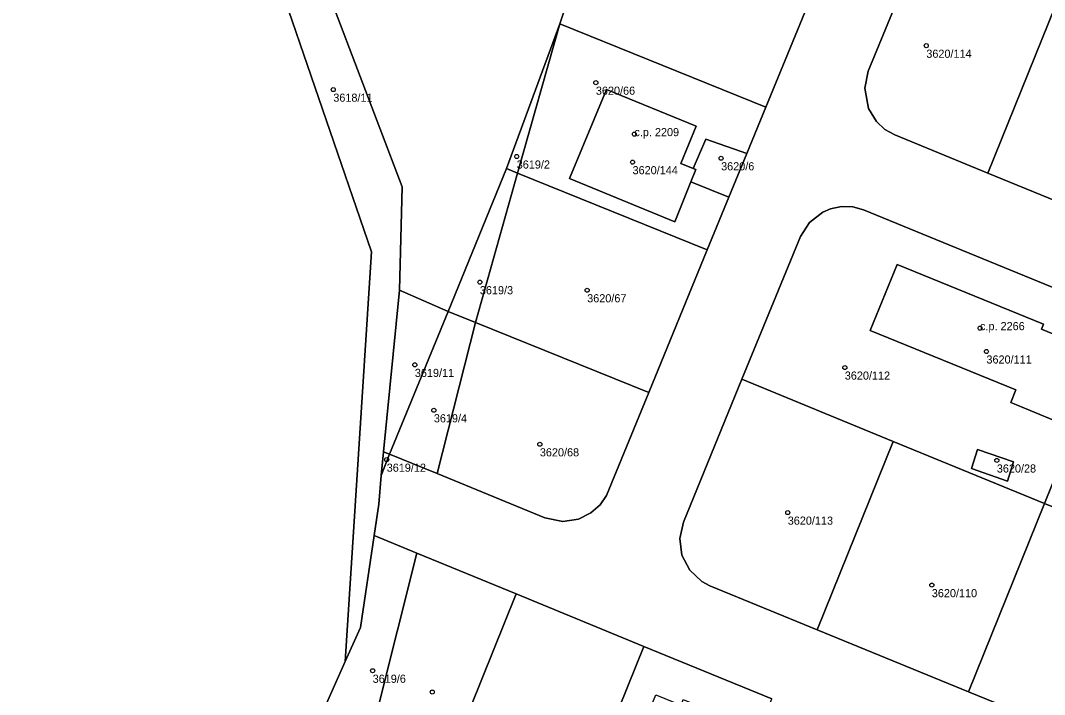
# Model space of a CAD drawing. Extents: x -878211 to -870363, y -1058464 to -1052522.
# Drawn here: x -875165.2 to -875039, y -1055274 to -1055191 of the extents above; entities that cross this region are included whole.
import ezdxf

# ---------------------------------------------------------------- set-up
doc = ezdxf.new("R2010")
doc.units = 0
for name, color, linetype in [('Definiční body', 7, 'Continuous'), ('Polygon budovy', 7, 'Continuous'), ('Polygon parcely', 7, 'Continuous')]:
    doc.layers.add(name, color=color, linetype=linetype)

msp = doc.modelspace()

# ---------------------------------------------------------------- linework, layer by layer
at = {"layer": 'Definiční body'}
for centre in [(-875053.61, -1055194.06994), (-875094.32, -1055198.61994), (-875126.67, -1055199.47994), (-875089.57, -1055204.95994), (-875104.07, -1055207.70994), (-875089.8, -1055208.40994), (-875078.89, -1055207.92994), (-875108.61, -1055223.18994), (-875095.39, -1055224.17994), (-875046.99, -1055228.84994), (-875046.2, -1055231.71994), (-875116.62, -1055233.36994), (-875063.65, -1055233.69994), (-875114.28, -1055238.95994), (-875101.22, -1055243.14994), (-875120.09, -1055245.03994), (-875044.92, -1055245.13994), (-875070.68, -1055251.55994), (-875052.93, -1055260.48994), (-875121.82, -1055271.02994), (-875114.48, -1055273.65994)]:
    msp.add_circle(centre, 0.25, dxfattribs=at)
at = {"layer": 'Polygon budovy'}
for points in [[(-875081.96, -1055203.98), (-875093.02, -1055199.46), (-875097.56, -1055210.43), (-875084.61, -1055215.75), (-875082.6, -1055210.82), (-875081.99, -1055209.32), (-875082.33, -1055209.18), (-875083.85, -1055208.56)], [(-875060.51, -1055229.13), (-875042.58, -1055236.46), (-875043.21, -1055238), (-875037.22, -1055240.46), (-875033.54, -1055231.39), (-875039.41, -1055228.98), (-875039.16, -1055228.36), (-875057.18, -1055221.01)]]:
    msp.add_lwpolyline(points, close=True, dxfattribs=at)
at = {"layer": 'Polygon parcely'}
for points in [[(-875120.49, -1055244.06), (-875118.51, -1055224.18), (-875118.19, -1055211.45), (-875131.93, -1055175.27), (-875128.34, -1055158.82), (-875126.23, -1055149.16), (-875128.83, -1055148.7), (-875131.63, -1055154.05), (-875137.32, -1055153.71), (-875134.05, -1055184.29), (-875121.96, -1055219.45), (-875125.19, -1055269.9), (-875123.32, -1055265.7), (-875121.63, -1055254.39), (-875121.04, -1055250.51), (-875120.78, -1055246.99)], [(-875128.34, -1055158.82), (-875131.93, -1055175.27), (-875118.19, -1055211.45), (-875118.51, -1055224.18), (-875112.52, -1055226.79), (-875105.31, -1055209.21), (-875098.76, -1055191.36), (-875097.98, -1055189.02), (-875092.33, -1055173.47)], [(-875073.38, -1055201.62), (-875066.17, -1055184.04), (-875092.33, -1055173.47), (-875097.98, -1055189.02), (-875098.76, -1055191.36)], [(-875032.71, -1055176.82), (-875046.36, -1055173.55), (-875048.13, -1055179.12), (-875041.71, -1055180.84), (-875043.59, -1055185.4), (-875054.66, -1055182.34), (-875060.76, -1055197.22), (-875061.2, -1055199.31), (-875060.75, -1055201.81), (-875059.76, -1055203.39), (-875058.7, -1055204.38), (-875057.49, -1055205.05), (-875046.02, -1055209.75)], [(-875015.04, -1055181.15), (-875032.71, -1055176.82), (-875046.02, -1055209.75), (-875029.36, -1055216.59)], [(-875098.76, -1055191.36), (-875105.31, -1055209.21), (-875103.96, -1055209.75)], [(-875075.73, -1055207.34), (-875073.38, -1055201.62), (-875098.76, -1055191.36), (-875103.96, -1055209.75), (-875080.59, -1055219.2), (-875077.93, -1055212.72), (-875082.6, -1055210.82), (-875084.61, -1055215.75), (-875097.56, -1055210.43), (-875093.02, -1055199.46), (-875081.96, -1055203.98), (-875083.85, -1055208.56), (-875082.33, -1055209.18), (-875080.77, -1055205.57)], [(-875082.33, -1055209.18), (-875083.85, -1055208.56), (-875081.96, -1055203.98), (-875093.02, -1055199.46), (-875097.56, -1055210.43), (-875084.61, -1055215.75), (-875082.6, -1055210.82), (-875081.99, -1055209.32)], [(-875082.6, -1055210.82), (-875077.93, -1055212.72), (-875075.73, -1055207.34), (-875080.77, -1055205.57), (-875082.33, -1055209.18), (-875081.99, -1055209.32)], [(-875112.52, -1055226.79), (-875109.15, -1055228.15), (-875103.96, -1055209.75), (-875105.31, -1055209.21)], [(-875103.96, -1055209.75), (-875109.15, -1055228.15), (-875087.8, -1055236.77), (-875080.59, -1055219.2)], [(-875057.69, -1055242.79), (-875039.06, -1055250.44), (-875029.69, -1055227.26), (-875048.32, -1055219.61), (-875061.35, -1055214.27), (-875062.68, -1055213.92), (-875064.07, -1055213.88), (-875065.42, -1055214.14), (-875066.37, -1055214.56), (-875068, -1055215.82), (-875069.11, -1055217.57), (-875076.33, -1055235.15)], [(-875060.51, -1055229.13), (-875057.18, -1055221.01), (-875039.16, -1055228.36), (-875039.41, -1055228.98), (-875033.54, -1055231.39), (-875037.22, -1055240.46), (-875043.21, -1055238), (-875042.58, -1055236.46)], [(-875060.51, -1055229.13), (-875042.58, -1055236.46), (-875043.21, -1055238), (-875037.22, -1055240.46), (-875033.54, -1055231.39), (-875039.41, -1055228.98), (-875039.16, -1055228.36), (-875057.18, -1055221.01)], [(-875120.49, -1055244.06), (-875119.73, -1055244.37), (-875112.52, -1055226.79), (-875118.51, -1055224.18)], [(-875119.73, -1055244.37), (-875113.89, -1055246.76), (-875109.15, -1055228.15), (-875112.52, -1055226.79)], [(-875013, -1055239.71), (-875011.05, -1055234.87), (-875029.69, -1055227.26), (-875039.06, -1055250.44), (-875020.41, -1055258.05), (-875018.82, -1055254.1), (-875025.62, -1055251.35), (-875023.94, -1055247.21), (-875032.93, -1055243.58), (-875028.82, -1055233.35)], [(-875109.15, -1055228.15), (-875113.89, -1055246.76), (-875100.62, -1055252.21), (-875098.4, -1055252.64), (-875096.48, -1055252.35), (-875094.93, -1055251.59), (-875093.79, -1055250.59), (-875093, -1055249.44), (-875087.8, -1055236.77)], [(-875057.69, -1055242.79), (-875076.33, -1055235.15), (-875083.54, -1055252.73), (-875083.98, -1055254.75), (-875083.71, -1055256.8), (-875082.76, -1055258.64), (-875081.25, -1055260.04), (-875080.26, -1055260.56), (-875067.06, -1055265.98)], [(-875048.42, -1055273.62), (-875039.06, -1055250.44), (-875057.69, -1055242.79), (-875067.06, -1055265.98)], [(-875042.85, -1055245.29), (-875047.29, -1055243.79), (-875048.03, -1055246.14), (-875043.61, -1055247.68)], [(-875042.85, -1055245.29), (-875043.61, -1055247.68), (-875048.03, -1055246.14), (-875047.29, -1055243.79)], [(-875120.49, -1055244.06), (-875120.78, -1055246.99), (-875119.73, -1055244.37)], [(-875020.41, -1055258.05), (-875039.06, -1055250.44), (-875048.42, -1055273.62), (-875029.78, -1055281.23)], [(-875116.39, -1055256.54), (-875121.63, -1055254.39), (-875123.32, -1055265.7), (-875125.19, -1055269.9), (-875131.11, -1055283.21), (-875127.75, -1055284.65), (-875126.25, -1055280.51), (-875121.15, -1055275.52)], [(-875116.39, -1055256.54), (-875121.15, -1055275.52), (-875126.25, -1055280.51), (-875127.75, -1055284.65), (-875115.41, -1055289.53), (-875104.12, -1055261.58)], [(-875088.39, -1055268.03), (-875104.12, -1055261.58), (-875115.41, -1055289.53), (-875099.62, -1055295.84)], [(-875088.39, -1055268.03), (-875099.62, -1055295.84), (-875083.84, -1055302.16), (-875077.03, -1055285.32), (-875080.29, -1055284.04), (-875081.6, -1055287.26), (-875090.83, -1055283.45), (-875086.92, -1055274.01), (-875083.83, -1055275.27), (-875083.55, -1055274.58), (-875080.58, -1055275.8), (-875080.85, -1055276.49), (-875077.72, -1055277.77), (-875078, -1055278.47), (-875074.79, -1055279.77), (-875072.66, -1055274.49)]]:
    msp.add_lwpolyline(points, close=True, dxfattribs=at)
for points in [[(-874885.01, -1055274.71), (-874915.37, -1055262.54), (-874934.15, -1055254.88), (-874960.34, -1055244.5), (-874980.34, -1055236.28), (-875011.91, -1055223.77), (-875029.36, -1055216.59), (-875046.02, -1055209.75), (-875057.49, -1055205.05), (-875058.7, -1055204.38), (-875059.76, -1055203.39), (-875060.75, -1055201.81), (-875061.2, -1055199.31), (-875060.76, -1055197.22), (-875054.66, -1055182.34)], [(-875169.01, -1055334.08), (-875141.58, -1055304.66), (-875140.08, -1055301.95), (-875139.82, -1055302.07), (-875134.33, -1055290.28), (-875133.34, -1055288.09), (-875131.11, -1055283.21), (-875125.19, -1055269.9), (-875121.96, -1055219.45), (-875134.05, -1055184.29)], [(-875066.17, -1055184.04), (-875073.38, -1055201.62), (-875075.73, -1055207.34), (-875077.93, -1055212.72), (-875080.59, -1055219.2), (-875087.8, -1055236.77), (-875093, -1055249.44), (-875093.79, -1055250.59), (-875094.93, -1055251.59), (-875096.48, -1055252.35), (-875098.4, -1055252.64), (-875100.62, -1055252.21), (-875113.89, -1055246.76), (-875119.73, -1055244.37), (-875120.78, -1055246.99), (-875121.04, -1055250.51), (-875121.63, -1055254.39), (-875116.39, -1055256.54), (-875104.12, -1055261.58), (-875088.39, -1055268.03), (-875072.66, -1055274.49)], [(-875029.78, -1055281.23), (-875048.42, -1055273.62), (-875067.06, -1055265.98), (-875080.26, -1055260.56), (-875081.25, -1055260.04), (-875082.76, -1055258.64), (-875083.71, -1055256.8), (-875083.98, -1055254.75), (-875083.54, -1055252.73), (-875076.33, -1055235.15), (-875069.11, -1055217.57), (-875068, -1055215.82), (-875066.37, -1055214.56), (-875065.42, -1055214.14), (-875064.07, -1055213.88), (-875062.68, -1055213.92), (-875061.35, -1055214.27), (-875048.32, -1055219.61), (-875029.69, -1055227.26)]]:
    msp.add_lwpolyline(points, dxfattribs=at)

# ---------------------------------------------------------------- texts
at = {"layer": 'Definiční body'}
for s, p in [('3620/114', (-875053.61, -1055195.559)), ('3620/66', (-875094.32, -1055200.109)), ('3618/11', (-875126.67, -1055200.969)), ('c.p. 2209', (-875089.57, -1055205.21)), ('3619/2', (-875104.07, -1055209.199)), ('3620/6', (-875078.89, -1055209.419)), ('3620/144', (-875089.8, -1055209.899)), ('3619/3', (-875108.61, -1055224.679)), ('3620/67', (-875095.39, -1055225.669)), ('c.p. 2266', (-875046.99, -1055229.1)), ('3620/111', (-875046.2, -1055233.209)), ('3619/11', (-875116.62, -1055234.859)), ('3620/112', (-875063.65, -1055235.189)), ('3619/4', (-875114.28, -1055240.449)), ('3620/68', (-875101.22, -1055244.639)), ('3619/12', (-875120.09, -1055246.529)), ('3620/28', (-875044.92, -1055246.629)), ('3620/113', (-875070.68, -1055253.049)), ('3620/110', (-875052.93, -1055261.979)), ('3619/6', (-875121.82, -1055272.519))]:
    msp.add_text(s, height=0.999996, dxfattribs=at).set_placement(p)

doc.saveas('drawing.dxf')
